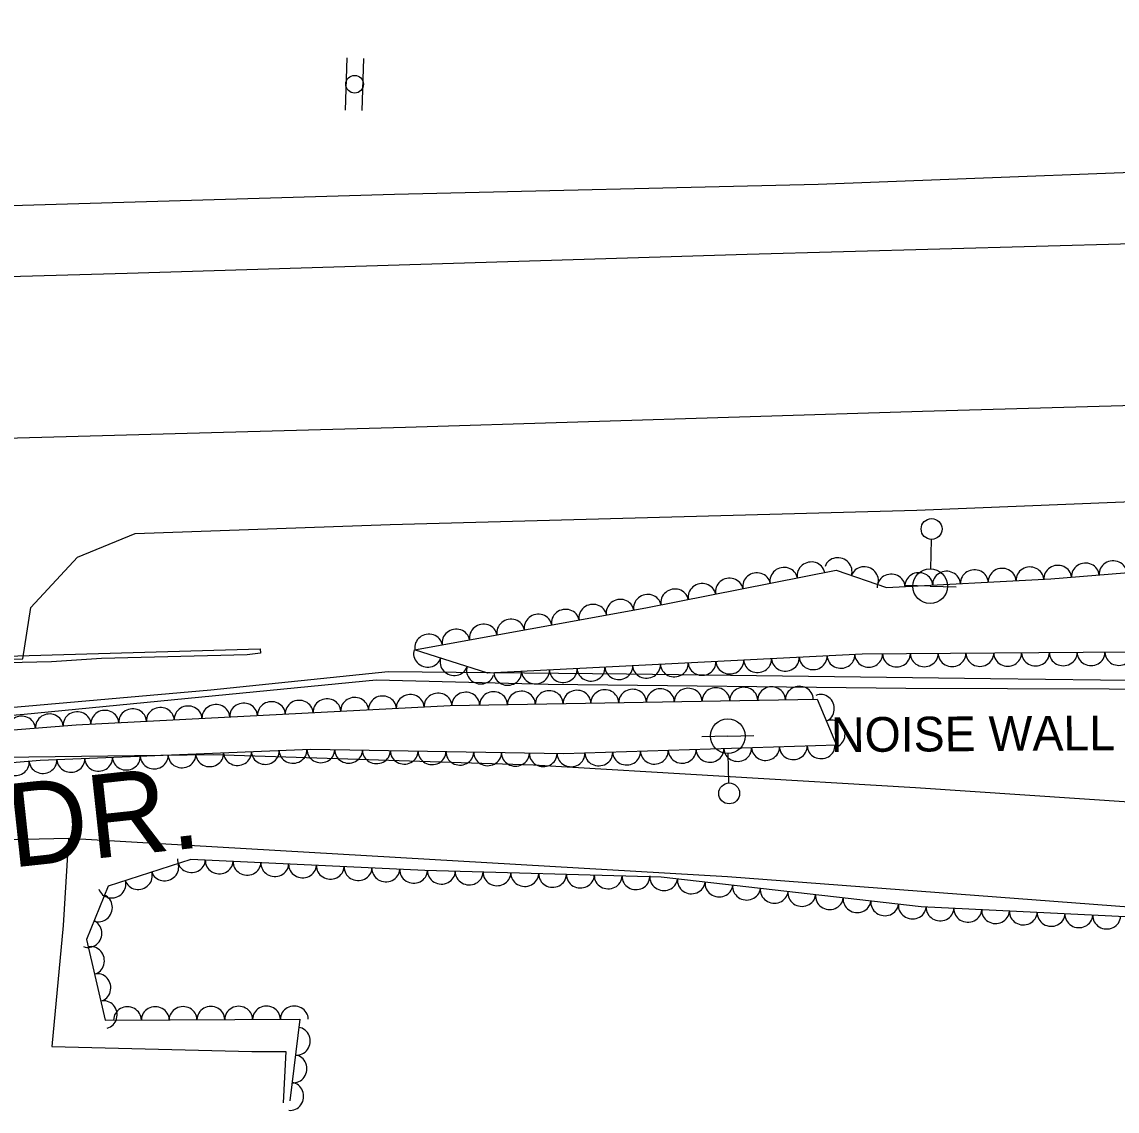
# Model space of a CAD drawing. Extents: x 1722896 to 1754269, y 648279 to 666297.
# Drawn here: x 1749792.8 to 1749950.3, y 652646.1 to 652802.8 of the extents above; entities that cross this region are included whole.
import ezdxf

# ---------------------------------------------------------------- set-up
doc = ezdxf.new("R2010")
doc.units = 0
for name, color, linetype in [('DESIGN - PUBLIC HEARING - Shapes', 7, 'Continuous'), ('DESIGN - SCRATCH - User 1', 7, 'Continuous'), ('DESIGN - SHEET - Linework', 7, 'Continuous'), ('SURVEY - CENTERLINE - Preliminary Text', 7, 'Continuous'), ('SURVEY - DTM - Breaklines', 7, 'Continuous'), ('SURVEY - VEGETATION - Features with Text', 7, 'Continuous')]:
    doc.layers.add(name, color=color, linetype=linetype)

msp = doc.modelspace()

# ---------------------------------------------------------------- linework, layer by layer
at = {"layer": 'DESIGN - PUBLIC HEARING - Shapes'}
for p, q in [((1749839.32, 652790.17), (1749839.55, 652797.66)), ((1749841.72, 652790.09), (1749841.95, 652797.59))]:
    msp.add_line(p, q, dxfattribs=at)
msp.add_circle((1749840.64, 652793.88), 1.27, dxfattribs=at)
at = {"layer": 'DESIGN - SCRATCH - User 1'}
for points in [[(1749519.44, 652703.51), (1749555.45, 652705.2), (1749603.44, 652706.62), (1749686.35, 652710.28), (1749785.46, 652711.43), (1749827.07, 652712.61), (1749827.1, 652712), (1749825.18, 652711.78), (1749804.21, 652711.24), (1749797.03, 652710.77), (1749784.35, 652710.47), (1749687.54, 652709.29), (1749631.76, 652707.04), (1749562.21, 652704.34), (1749519.69, 652702.35)], [(1749620.72, 652665.97), (1749677.59, 652677.79), (1749698.46, 652689.31), (1749715.27, 652697.8), (1749771.39, 652702.45), (1749819.94, 652706.71), (1749845.45, 652709.37), (1749879.76, 652709.04), (1749932.13, 652708.35), (1749963.77, 652707.99), (1749963.83, 652706.76), (1749919.95, 652706.93), (1749868.48, 652707.49), (1749843.75, 652708.11), (1749793.1, 652703.19), (1749715.51, 652696.67), (1749676.44, 652675.71), (1749620.51, 652664.53), (1749620.72, 652665.97)]]:
    msp.add_lwpolyline(points, dxfattribs=at)
at = {"layer": 'SURVEY - CENTERLINE - Preliminary Text'}
for points in [[(1749501.79, 652767.95), (1749545.16, 652768.79), (1749576.49, 652769.7), (1749665.28, 652772.77), (1749715.59, 652774.22), (1749783.05, 652776.19), (1749846.4, 652778.04), (1749907.33, 652779.48), (1749975, 652782.1), (1750030.16, 652783.54), (1750122.2, 652786.21), (1750187.21, 652788.18), (1750259.48, 652790.64), (1750322.43, 652793.05), (1750385.77, 652796.85), (1750438.04, 652801.57), (1750449.24, 652802.85)], [(1749504.57, 652758.28), (1749541.78, 652759.24), (1749626.45, 652761.79), (1749700.43, 652763.68), (1749807.93, 652766.68), (1749897.1, 652769.42), (1749994.15, 652772.11), (1750071.5, 652774.74), (1750144.31, 652776.4), (1750251.03, 652780.35), (1750344.02, 652784.56), (1750443.66, 652791.33), (1750474.46, 652794.32)], [(1749509.8, 652734.84), (1749565.38, 652736.61), (1749648.41, 652738.9), (1749714.72, 652740.72), (1749772.9, 652742.48), (1749847.95, 652744.51), (1749922.36, 652746.83), (1750010.54, 652749.32), (1750110.05, 652752.58), (1750226.65, 652755.94), (1750316.35, 652760), (1750409.07, 652765.53), (1750497.48, 652772.91)], [(1749512.79, 652720.72), (1749559.46, 652722.16), (1749612.08, 652723.69), (1749660.32, 652725.13), (1749707.52, 652726.17), (1749757.04, 652728.68), (1749770.79, 652726.86), (1749778.74, 652721.67), (1749782.04, 652714.91), (1749782.71, 652710.85), (1749792.9, 652711.17), (1749794.07, 652718.58), (1749800.79, 652725.8), (1749809.07, 652729.24), (1749845.74, 652730.51), (1749921.54, 652732.58), (1749965.59, 652734.37), (1750020.09, 652735.37), (1750068.86, 652737.3), (1750129.19, 652738.75), (1750179.79, 652741.15)], [(1750130.49, 652646.32), (1750099.33, 652659.98), (1750055.65, 652672.69), (1750021.92, 652681.35), (1749952.81, 652690.53), (1749921.36, 652692.61), (1749866.37, 652695.88), (1749820.33, 652697.37), (1749774.72, 652696.79), (1749756.97, 652690.41)], [(1749762.89, 652678.3), (1749784.62, 652685.04), (1749799.47, 652685.39), (1749894.31, 652679.85), (1749963.44, 652674.65), (1749983.19, 652669.95), (1750005.6, 652661.79), (1750039.68, 652654.69), (1750057.12, 652650.91), (1750070.72, 652647.29)], [(1749799.47, 652685.39), (1749798.7, 652672.84), (1749797.1, 652655.39), (1749825.86, 652654.67), (1749830.72, 652654.71), (1749830.35, 652647.28)]]:
    msp.add_lwpolyline(points, dxfattribs=at)
at = {"layer": 'SURVEY - DTM - Breaklines'}
for p, q in [((1749923.61, 652728.38), (1749923.5, 652724.14)), ((1749923.44, 652721.64), (1749919.69, 652721.73)), ((1749923.44, 652721.64), (1749927.19, 652721.54)), ((1749894.33, 652700.07), (1749890.59, 652699.99)), ((1749894.33, 652700.07), (1749898.08, 652700.16)), ((1749894.49, 652693.33), (1749894.39, 652697.57))]:
    msp.add_line(p, q, dxfattribs=at)
for centre, radius in [((1749923.65, 652729.88), 1.5), ((1749923.44, 652721.64), 2.5), ((1749894.33, 652700.07), 2.5), ((1749894.53, 652691.83), 1.5)]:
    msp.add_circle(centre, radius, dxfattribs=at)
at = {"layer": 'SURVEY - VEGETATION - Features with Text'}
for points in [[(1749958.15, 652712.18), (1749913.68, 652711.88), (1749859.82, 652709.12), (1749849.26, 652712.49), (1749882.56, 652718.54), (1749909.92, 652723.96), (1749917.16, 652721.47), (1749940.79, 652722.69), (1749970.85, 652725.14)], [(1749758.39, 652692.2), (1749753.7, 652683.35), (1749749.08, 652678.65), (1749722.67, 652671.02), (1749706.15, 652672.75), (1749709.59, 652689.3), (1749719.45, 652693.46), (1749757.66, 652698.28), (1749800.6, 652701.69), (1749854.41, 652704.47), (1749907.21, 652705.41), (1749909.99, 652698.78), (1749870.71, 652697.51), (1749834.34, 652698.16), (1749795.39, 652696.57), (1749774.54, 652694.83), (1749758, 652690.49)], [(1749972.59, 652648.08), (1749971.91, 652660.48), (1749968.4, 652668.74), (1749956.42, 652673.82), (1749922.14, 652675.51), (1749884.75, 652679.77), (1749850.72, 652680.73), (1749817.09, 652682.34), (1749805.16, 652678.48), (1749802.05, 652670.79), (1749804.76, 652659.21), (1749832.74, 652659.35), (1749831.34, 652647.58)]]:
    msp.add_lwpolyline(points, dxfattribs=at)
for centre, major_axis in [((1749906.31, 652723.25), (1.96, 0.39)), ((1749910.22, 652723.85), (1.89, -0.65)), ((1749914.01, 652722.55), (1.89, -0.65)), ((1749941.79, 652722.77), (1.99, 0.16)), ((1749945.78, 652723.09), (1.99, 0.16)), ((1749949.76, 652723.42), (1.99, 0.16)), ((1749898.47, 652721.69), (1.96, 0.39)), ((1749902.39, 652722.47), (1.96, 0.39)), ((1749917.83, 652721.5), (2, 0.1)), ((1749921.82, 652721.71), (2, 0.1)), ((1749925.81, 652721.91), (2, 0.1)), ((1749929.81, 652722.12), (2, 0.1)), ((1749933.8, 652722.33), (2, 0.1)), ((1749937.8, 652722.53), (2, 0.1)), ((1749890.62, 652720.14), (1.96, 0.39)), ((1749894.54, 652720.91), (1.96, 0.39)), ((1749878.83, 652717.86), (1.97, 0.36)), ((1749882.77, 652718.58), (1.96, 0.39)), ((1749886.69, 652719.36), (1.96, 0.39)), ((1749870.96, 652716.43), (1.97, 0.36)), ((1749874.9, 652717.15), (1.97, 0.36)), ((1749863.09, 652715), (1.97, 0.36)), ((1749867.03, 652715.72), (1.97, 0.36)), ((1749855.22, 652713.57), (1.97, 0.36)), ((1749859.16, 652714.29), (1.97, 0.36)), ((1749851.29, 652712.86), (1.97, 0.36)), ((1749851.11, 652711.9), (-1.91, 0.61)), ((1749934.6, 652712.02), (-2, -0.01)), ((1749938.6, 652712.05), (-2, -0.01)), ((1749942.6, 652712.08), (-2, -0.01)), ((1749946.6, 652712.1), (-2, -0.01)), ((1749950.6, 652712.13), (-2, -0.01)), ((1749854.92, 652710.69), (-1.91, 0.61)), ((1749886.64, 652710.49), (-2, -0.1)), ((1749890.63, 652710.7), (-2, -0.1)), ((1749894.63, 652710.9), (-2, -0.1)), ((1749898.62, 652711.11), (-2, -0.1)), ((1749902.62, 652711.31), (-2, -0.1)), ((1749906.61, 652711.52), (-2, -0.1)), ((1749910.61, 652711.72), (-2, -0.1)), ((1749914.6, 652711.88), (-2, -0.01)), ((1749918.6, 652711.91), (-2, -0.01)), ((1749922.6, 652711.94), (-2, -0.01)), ((1749926.6, 652711.97), (-2, -0.01)), ((1749930.6, 652711.99), (-2, -0.01)), ((1749858.73, 652709.47), (-1.91, 0.61)), ((1749862.67, 652709.27), (-2, -0.1)), ((1749866.66, 652709.47), (-2, -0.1)), ((1749870.66, 652709.68), (-2, -0.1)), ((1749874.65, 652709.88), (-2, -0.1)), ((1749878.65, 652710.09), (-2, -0.1)), ((1749882.64, 652710.29), (-2, -0.1)), ((1749844.65, 652703.96), (2, 0.1)), ((1749848.64, 652704.17), (2, 0.1)), ((1749852.64, 652704.37), (2, 0.1)), ((1749856.63, 652704.51), (2, 0.04)), ((1749860.63, 652704.58), (2, 0.04)), ((1749864.63, 652704.65), (2, 0.04)), ((1749868.63, 652704.72), (2, 0.04)), ((1749872.63, 652704.79), (2, 0.04)), ((1749876.63, 652704.86), (2, 0.04)), ((1749880.63, 652704.93), (2, 0.04)), ((1749884.63, 652705), (2, 0.04)), ((1749888.63, 652705.07), (2, 0.04)), ((1749892.63, 652705.15), (2, 0.04)), ((1749896.63, 652705.22), (2, 0.04)), ((1749900.63, 652705.29), (2, 0.04)), ((1749904.63, 652705.36), (2, 0.04)), ((1749907.76, 652704.1), (0.77, -1.84)), ((1749812.69, 652702.31), (2, 0.1)), ((1749816.68, 652702.52), (2, 0.1)), ((1749820.68, 652702.73), (2, 0.1)), ((1749824.67, 652702.93), (2, 0.1)), ((1749828.67, 652703.14), (2, 0.1)), ((1749832.66, 652703.34), (2, 0.1)), ((1749836.66, 652703.55), (2, 0.1)), ((1749840.65, 652703.76), (2, 0.1)), ((1749792.73, 652701.06), (1.99, 0.16)), ((1749796.72, 652701.38), (1.99, 0.16)), ((1749800.71, 652701.69), (2, 0.1)), ((1749804.7, 652701.9), (2, 0.1)), ((1749808.7, 652702.11), (2, 0.1)), ((1749909.31, 652700.41), (0.77, -1.84)), ((1749827.79, 652697.89), (-2, -0.08)), ((1749831.78, 652698.05), (-2, -0.08)), ((1749835.78, 652698.13), (-2, 0.04)), ((1749839.78, 652698.06), (-2, 0.04)), ((1749843.78, 652697.99), (-2, 0.04)), ((1749847.78, 652697.92), (-2, 0.04)), ((1749851.78, 652697.85), (-2, 0.04)), ((1749879.77, 652697.8), (-2, -0.06)), ((1749883.77, 652697.93), (-2, -0.06)), ((1749887.77, 652698.06), (-2, -0.06)), ((1749891.77, 652698.19), (-2, -0.06)), ((1749895.76, 652698.32), (-2, -0.06)), ((1749899.76, 652698.45), (-2, -0.06)), ((1749903.76, 652698.58), (-2, -0.06)), ((1749907.76, 652698.71), (-2, -0.06)), ((1749791.83, 652696.27), (-1.99, -0.17)), ((1749795.81, 652696.59), (-2, -0.08)), ((1749799.81, 652696.75), (-2, -0.08)), ((1749803.81, 652696.91), (-2, -0.08)), ((1749807.8, 652697.08), (-2, -0.08)), ((1749811.8, 652697.24), (-2, -0.08)), ((1749815.8, 652697.4), (-2, -0.08)), ((1749819.79, 652697.56), (-2, -0.08)), ((1749823.79, 652697.73), (-2, -0.08)), ((1749855.78, 652697.78), (-2, 0.04)), ((1749859.78, 652697.7), (-2, 0.04)), ((1749863.78, 652697.63), (-2, 0.04)), ((1749867.78, 652697.56), (-2, 0.04)), ((1749871.78, 652697.55), (-2, -0.06)), ((1749875.77, 652697.68), (-2, -0.06)), ((1749817.16, 652682.33), (-2, 0.1)), ((1749821.16, 652682.14), (-2, 0.1)), ((1749813.35, 652681.13), (-1.9, -0.61)), ((1749825.16, 652681.95), (-2, 0.1)), ((1749829.15, 652681.76), (-2, 0.1)), ((1749833.15, 652681.57), (-2, 0.1)), ((1749837.14, 652681.38), (-2, 0.1)), ((1749841.14, 652681.18), (-2, 0.1)), ((1749845.13, 652680.99), (-2, 0.1)), ((1749849.13, 652680.8), (-2, 0.1)), ((1749853.13, 652680.66), (-2, 0.06)), ((1749857.12, 652680.55), (-2, 0.06)), ((1749805.74, 652678.67), (-1.9, -0.61)), ((1749809.55, 652679.9), (-1.9, -0.61)), ((1749861.12, 652680.43), (-2, 0.06)), ((1749865.12, 652680.32), (-2, 0.06)), ((1749869.12, 652680.21), (-2, 0.06)), ((1749873.12, 652680.1), (-2, 0.06)), ((1749877.12, 652679.98), (-2, 0.06)), ((1749881.11, 652679.87), (-2, 0.06)), ((1749885.11, 652679.73), (-1.99, 0.23)), ((1749889.09, 652679.27), (-1.99, 0.23)), ((1749893.06, 652678.82), (-1.99, 0.23)), ((1749897.03, 652678.37), (-1.99, 0.23)), ((1749901.01, 652677.92), (-1.99, 0.23)), ((1749904.98, 652677.46), (-1.99, 0.23)), ((1749803.89, 652675.34), (-0.75, -1.85)), ((1749908.96, 652677.01), (-1.99, 0.23)), ((1749912.93, 652676.56), (-1.99, 0.23)), ((1749916.91, 652676.11), (-1.99, 0.23)), ((1749920.88, 652675.65), (-1.99, 0.23)), ((1749924.87, 652675.38), (-2, 0.1)), ((1749928.86, 652675.18), (-2, 0.1)), ((1749932.86, 652674.98), (-2, 0.1)), ((1749936.85, 652674.79), (-2, 0.1)), ((1749940.85, 652674.59), (-2, 0.1)), ((1749944.84, 652674.39), (-2, 0.1)), ((1749948.84, 652674.2), (-2, 0.1)), ((1749802.39, 652671.64), (-0.75, -1.85)), ((1749802.75, 652667.78), (0.46, -1.95)), ((1749803.67, 652663.89), (0.46, -1.95)), ((1749804.58, 652660), (0.46, -1.95)), ((1749807.96, 652659.23), (2, 0.01)), ((1749811.96, 652659.25), (2, 0.01)), ((1749815.96, 652659.27), (2, 0.01)), ((1749819.96, 652659.29), (2, 0.01)), ((1749823.96, 652659.31), (2, 0.01)), ((1749827.96, 652659.33), (2, 0.01)), ((1749831.96, 652659.35), (2, 0.01)), ((1749832.36, 652656.17), (-0.24, -1.99)), ((1749831.89, 652652.19), (-0.24, -1.99)), ((1749831.42, 652648.22), (-0.24, -1.99))]:
    msp.add_ellipse(centre, major_axis=major_axis, ratio=0.940188, start_param=0, end_param=3.141593, dxfattribs=at)

# ---------------------------------------------------------------- texts
at = {"layer": 'DESIGN - SCRATCH - User 1'}
msp.add_text('NOISE WALL', height=5, rotation=0.3966, dxfattribs=at).set_placement((1749909.2, 652697.77))
at = {"layer": 'DESIGN - SHEET - Linework'}
msp.add_text('EVELYN DR.', height=12, rotation=6.1487, dxfattribs=at).set_placement((1749723.91, 652673.88))

doc.saveas('drawing.dxf')
